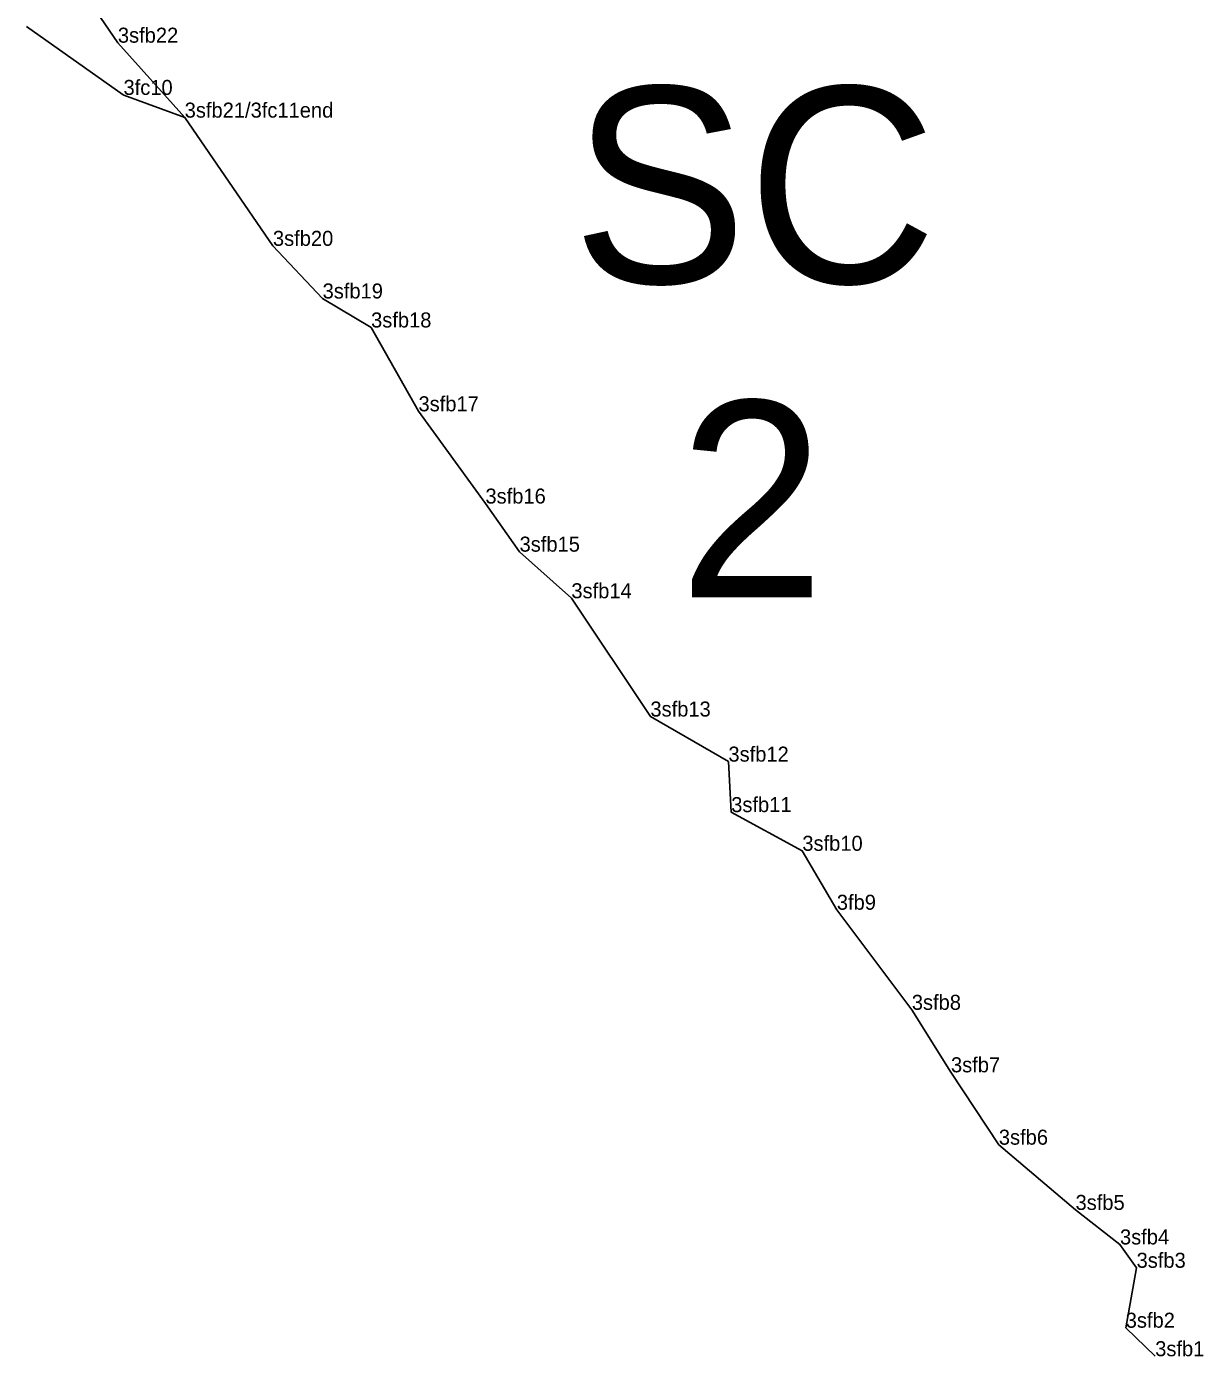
# Model space of a CAD drawing. Extents: x 2072529 to 2268796, y 436423 to 470406.
# Drawn here: x 2096450.1 to 2096841.6, y 458767.7 to 459210.3 of the extents above; entities that cross this region are included whole.
import ezdxf

# ---------------------------------------------------------------- set-up
doc = ezdxf.new("R2010")
doc.units = 0
for name, color, linetype in [('Default', 7, 'Continuous'), ('Exist Environmental Wetland Boundary Cogo Comment', 7, 'Continuous'), ('Exist Hydro Jurisdictional Stream or Body of Water NEU Mitigable Cogo Comment', 7, 'Continuous'), ('Old_Level_20', 7, 'Continuous'), ('Old_Level_52', 7, 'Continuous')]:
    doc.layers.add(name, color=color, linetype=linetype)

msp = doc.modelspace()

# ---------------------------------------------------------------- linework, layer by layer
at = {"layer": 'Old_Level_20'}
for p, q in [((2096482.22, 459187.64), (2096450.1, 459210.31)), ((2096480.46, 459204.95), (2096480.46, 459204.95)), ((2096482.33, 459187.57), (2096482.33, 459187.57)), ((2096502.68, 459180.01), (2096482.45, 459187.52)), ((2096502.68, 459180.01), (2096502.68, 459180.01)), ((2096532.04, 459137.34), (2096532.04, 459137.34)), ((2096548.57, 459119.82), (2096548.57, 459119.82)), ((2096564.69, 459110.17), (2096564.69, 459110.17)), ((2096580.46, 459082.27), (2096580.46, 459082.27)), ((2096602.73, 459051.57), (2096602.73, 459051.57)), ((2096614.09, 459035.56), (2096614.09, 459035.56)), ((2096631.32, 459020.05), (2096631.32, 459020.05)), ((2096657.61, 458980.69), (2096657.61, 458980.69)), ((2096683.56, 458965.68), (2096683.56, 458965.68)), ((2096684.49, 458948.88), (2096684.49, 458948.88)), ((2096708.15, 458936), (2096708.15, 458936)), ((2096719.62, 458916.38), (2096719.62, 458916.38)), ((2096744.57, 458883.08), (2096744.57, 458883.08)), ((2096757.6, 458862.28), (2096757.6, 458862.28)), ((2096773.52, 458838.19), (2096773.52, 458838.19)), ((2096799.03, 458816.48), (2096799.03, 458816.48)), ((2096813.82, 458804.99), (2096813.82, 458804.99)), ((2096819.34, 458797.23), (2096819.34, 458797.23)), ((2096815.73, 458777.28), (2096815.73, 458777.28)), ((2096825.54, 458767.8), (2096825.54, 458767.8))]:
    msp.add_line(p, q, dxfattribs=at)
msp.add_arc((2096482.8, 459188.46), 1, 234.7898, 249.6222, dxfattribs=at)
at = {"layer": 'Old_Level_52'}
msp.add_lwpolyline([(2096456.19, 459240.49), (2096480.46, 459204.95), (2096502.68, 459180.01), (2096532.04, 459137.34), (2096548.57, 459119.82), (2096564.69, 459110.17), (2096580.46, 459082.27), (2096602.73, 459051.57), (2096614.09, 459035.56), (2096631.32, 459020.05), (2096657.61, 458980.69), (2096683.56, 458965.68), (2096684.49, 458948.88), (2096708.15, 458936), (2096719.62, 458916.38), (2096744.57, 458883.08), (2096757.6, 458862.28), (2096773.52, 458838.19), (2096799.03, 458816.48), (2096813.82, 458804.99), (2096819.34, 458797.23), (2096815.73, 458777.28), (2096825.54, 458767.8)], dxfattribs=at)

# ---------------------------------------------------------------- texts
at = {"layer": 'Default'}
for s, p in [('SC', (2096631.53, 459124.93)), ('2', (2096667.01, 459020.39))]:
    msp.add_text(s, height=65.34, dxfattribs=at).set_placement(p)
at = {"layer": 'Exist Environmental Wetland Boundary Cogo Comment'}
msp.add_text('3fc10', height=5, dxfattribs=at).set_placement((2096482.33, 459187.57))
at = {"layer": 'Exist Hydro Jurisdictional Stream or Body of Water NEU Mitigable Cogo Comment'}
for s, p in [('3sfb22', (2096480.46, 459204.95)), ('3sfb21/3fc11end', (2096502.68, 459180.01)), ('3sfb20', (2096532.04, 459137.34)), ('3sfb19', (2096548.57, 459119.82)), ('3sfb18', (2096564.69, 459110.17)), ('3sfb17', (2096580.46, 459082.27)), ('3sfb16', (2096602.73, 459051.57)), ('3sfb15', (2096614.09, 459035.56)), ('3sfb14', (2096631.32, 459020.05)), ('3sfb13', (2096657.61, 458980.69)), ('3sfb12', (2096683.56, 458965.68)), ('3sfb11', (2096684.49, 458948.88)), ('3sfb10', (2096708.15, 458936)), ('3fb9', (2096719.62, 458916.38)), ('3sfb8', (2096744.57, 458883.08)), ('3sfb7', (2096757.6, 458862.28)), ('3sfb6', (2096773.52, 458838.19)), ('3sfb5', (2096799.03, 458816.48)), ('3sfb4', (2096813.82, 458804.99)), ('3sfb3', (2096819.34, 458797.23)), ('3sfb2', (2096815.73, 458777.28)), ('3sfb1', (2096825.54, 458767.8))]:
    msp.add_text(s, height=5, dxfattribs=at).set_placement(p)

doc.saveas('drawing.dxf')
